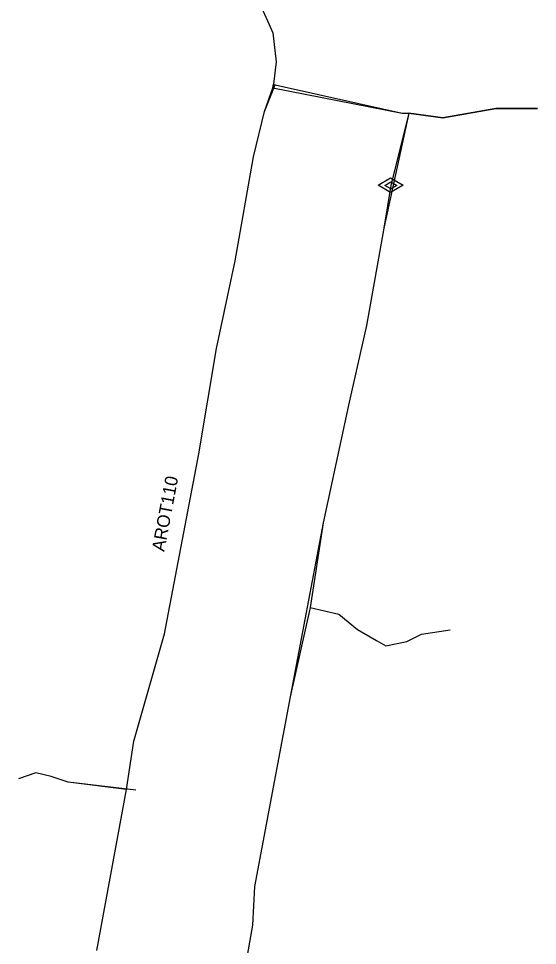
# Model space of a CAD drawing. Extents: x -651943 to -618711, y -1138561 to -1100552.
# Drawn here: x -644520.9 to -644490.4, y -1119570.3 to -1119515.9 of the extents above; entities that cross this region are included whole.
import ezdxf

# ---------------------------------------------------------------- set-up
doc = ezdxf.new("R2010")
doc.units = 0
for name, color, linetype in [('KT optika', 7, 'Continuous'), ('KT trasa', 7, 'Continuous'), ('KT zařízení', 7, 'Continuous')]:
    doc.layers.add(name, color=color, linetype=linetype)

# ---------------------------------------------------------------- blocks, each defined once
blk = doc.blocks.new('TVSPO_1')
at = {"layer": 'KT zařízení'}
for p, q in [((-0.074, 0.0016), (-0.0005, 0.0439)), ((-0.0005, -0.0409), (-0.074, 0.0016)), ((-0.0353, -0.0001), (0, 0.0203)), ((-0.0005, 0.0439), (0.0728, 0.0015)), ((0.0728, 0.0015), (-0.0005, -0.0409)), ((0, 0.0203), (0.0353, 0.0001)), ((0.0353, 0.0001), (0, -0.0204)), ((0, -0.0204), (-0.0353, -0.0001))]:
    blk.add_line(p, q, dxfattribs=at)

msp = doc.modelspace()

# ---------------------------------------------------------------- linework, layer by layer
at = {"layer": 'KT optika'}
for p, q in [((-644506.75, -1119514.94), (-644505.96, -1119516.73)), ((-644505.96, -1119516.73), (-644505.75, -1119518.44)), ((-644505.75, -1119518.44), (-644505.92, -1119519.75)), ((-644506.45, -1119521.35), (-644505.82, -1119519.78)), ((-644505.92, -1119519.75), (-644505.96, -1119519.95)), ((-644505.96, -1119519.95), (-644498.36, -1119521.45)), ((-644507.09, -1119524), (-644506.45, -1119521.35)), ((-644497.97, -1119521.45), (-644499.44, -1119528.2)), ((-644495.98, -1119521.72), (-644497.97, -1119521.45)), ((-644492.87, -1119521.18), (-644495.98, -1119521.72)), ((-644490.43, -1119521.17), (-644492.87, -1119521.18)), ((-644508.17, -1119530.11), (-644507.09, -1119524)), ((-644499.44, -1119528.2), (-644500.45, -1119533.9)), ((-644509.25, -1119535.24), (-644508.17, -1119530.11)), ((-644500.45, -1119533.9), (-644501.47, -1119538.4)), ((-644510.3, -1119541.42), (-644509.25, -1119535.24)), ((-644501.47, -1119538.4), (-644503.01, -1119545.47)), ((-644512.3, -1119551.99), (-644510.3, -1119541.42)), ((-644503.01, -1119545.47), (-644504.93, -1119555.67)), ((-644503.77, -1119550.44), (-644502.09, -1119550.82)), ((-644502.09, -1119550.82), (-644500.99, -1119551.72)), ((-644514.1, -1119558.27), (-644512.3, -1119551.99)), ((-644500.99, -1119551.72), (-644499.88, -1119552.38)), ((-644498.1, -1119552.43), (-644497.24, -1119552)), ((-644497.24, -1119552), (-644495.56, -1119551.75)), ((-644499.88, -1119552.38), (-644499.32, -1119552.69)), ((-644499.32, -1119552.69), (-644498.1, -1119552.43)), ((-644504.93, -1119555.67), (-644507.03, -1119566.8)), ((-644514.53, -1119561.11), (-644514.1, -1119558.27)), ((-644519.85, -1119560.14), (-644520.87, -1119560.49)), ((-644518.96, -1119560.35), (-644519.85, -1119560.14)), ((-644517.96, -1119560.69), (-644518.96, -1119560.35)), ((-644513.98, -1119561.15), (-644517.96, -1119560.69)), ((-644516.27, -1119570.56), (-644514.53, -1119561.11)), ((-644507.03, -1119566.8), (-644507.15, -1119569.07)), ((-644507.15, -1119569.07), (-644508.2, -1119574.94))]:
    msp.add_line(p, q, dxfattribs=at)
at = {"layer": 'KT trasa'}
for p, q in [((-644506.75, -1119514.94), (-644505.96, -1119516.73)), ((-644505.96, -1119516.73), (-644505.75, -1119518.44)), ((-644505.75, -1119518.44), (-644505.92, -1119519.75)), ((-644506.45, -1119521.35), (-644505.82, -1119519.78)), ((-644505.92, -1119519.75), (-644505.96, -1119519.95)), ((-644505.96, -1119519.95), (-644498.36, -1119521.45)), ((-644507.09, -1119524), (-644506.45, -1119521.35)), ((-644497.97, -1119521.45), (-644499.44, -1119528.2)), ((-644495.98, -1119521.72), (-644497.97, -1119521.45)), ((-644492.87, -1119521.18), (-644495.98, -1119521.72)), ((-644490.43, -1119521.17), (-644492.87, -1119521.18)), ((-644508.17, -1119530.11), (-644507.09, -1119524)), ((-644499.44, -1119528.2), (-644500.45, -1119533.9)), ((-644509.25, -1119535.24), (-644508.17, -1119530.11)), ((-644500.45, -1119533.9), (-644501.47, -1119538.4)), ((-644510.3, -1119541.42), (-644509.25, -1119535.24)), ((-644501.47, -1119538.4), (-644503.01, -1119545.47)), ((-644512.3, -1119551.99), (-644510.3, -1119541.42)), ((-644503.01, -1119545.47), (-644504.93, -1119555.67)), ((-644503.77, -1119550.44), (-644502.09, -1119550.82)), ((-644502.09, -1119550.82), (-644500.99, -1119551.72)), ((-644514.1, -1119558.27), (-644512.3, -1119551.99)), ((-644500.99, -1119551.72), (-644499.88, -1119552.38)), ((-644498.1, -1119552.43), (-644497.24, -1119552)), ((-644497.24, -1119552), (-644495.56, -1119551.75)), ((-644499.88, -1119552.38), (-644499.32, -1119552.69)), ((-644499.32, -1119552.69), (-644498.1, -1119552.43)), ((-644504.93, -1119555.67), (-644507.03, -1119566.8)), ((-644514.53, -1119561.11), (-644514.1, -1119558.27)), ((-644519.85, -1119560.14), (-644520.87, -1119560.49)), ((-644518.96, -1119560.35), (-644519.85, -1119560.14)), ((-644517.96, -1119560.69), (-644518.96, -1119560.35)), ((-644513.98, -1119561.15), (-644517.96, -1119560.69)), ((-644516.27, -1119570.56), (-644514.53, -1119561.11)), ((-644507.03, -1119566.8), (-644507.15, -1119569.07)), ((-644507.15, -1119569.07), (-644508.2, -1119574.94))]:
    msp.add_line(p, q, dxfattribs=at)
at = {"layer": 'KT zařízení'}
for p, q in [((-644506.75, -1119514.94), (-644505.96, -1119516.73)), ((-644505.96, -1119516.73), (-644505.75, -1119518.44)), ((-644505.75, -1119518.44), (-644505.92, -1119519.75)), ((-644506.45, -1119521.35), (-644505.96, -1119519.95)), ((-644505.96, -1119519.95), (-644505.92, -1119519.75)), ((-644505.92, -1119519.75), (-644505.82, -1119519.78)), ((-644505.82, -1119519.78), (-644498.36, -1119521.45)), ((-644507.09, -1119524), (-644506.45, -1119521.35)), ((-644497.97, -1119521.45), (-644499.04, -1119525.68)), ((-644498.36, -1119521.45), (-644497.97, -1119521.45)), ((-644497.97, -1119521.45), (-644495.98, -1119521.72)), ((-644495.98, -1119521.72), (-644492.87, -1119521.18)), ((-644492.87, -1119521.18), (-644490.43, -1119521.17)), ((-644508.17, -1119530.11), (-644507.09, -1119524)), ((-644499.04, -1119525.68), (-644499.44, -1119528.2)), ((-644499.44, -1119528.2), (-644500.45, -1119533.9)), ((-644509.25, -1119535.24), (-644508.17, -1119530.11)), ((-644500.45, -1119533.9), (-644501.47, -1119538.4)), ((-644510.3, -1119541.42), (-644509.25, -1119535.24)), ((-644501.47, -1119538.4), (-644503.01, -1119545.47)), ((-644512.3, -1119551.99), (-644510.3, -1119541.42)), ((-644503.01, -1119545.47), (-644503.77, -1119550.44)), ((-644503.77, -1119550.44), (-644504.93, -1119555.67)), ((-644503.77, -1119550.44), (-644502.09, -1119550.82)), ((-644502.09, -1119550.82), (-644500.99, -1119551.72)), ((-644514.1, -1119558.27), (-644512.3, -1119551.99)), ((-644500.99, -1119551.72), (-644499.88, -1119552.38)), ((-644498.1, -1119552.43), (-644497.24, -1119552)), ((-644497.24, -1119552), (-644495.56, -1119551.75)), ((-644499.88, -1119552.38), (-644499.32, -1119552.69)), ((-644499.32, -1119552.69), (-644498.1, -1119552.43)), ((-644504.93, -1119555.67), (-644507.03, -1119566.8)), ((-644514.53, -1119561.11), (-644514.1, -1119558.27)), ((-644519.85, -1119560.14), (-644520.87, -1119560.49)), ((-644518.96, -1119560.35), (-644519.85, -1119560.14)), ((-644517.96, -1119560.69), (-644518.96, -1119560.35)), ((-644514.53, -1119561.11), (-644517.96, -1119560.69)), ((-644516.27, -1119570.56), (-644514.53, -1119561.11)), ((-644507.03, -1119566.8), (-644507.15, -1119569.07)), ((-644507.15, -1119569.07), (-644508.2, -1119574.94))]:
    msp.add_line(p, q, dxfattribs=at)

# ---------------------------------------------------------------- block references
at = {"layer": 'KT zařízení', "xscale": 10, "yscale": 10}
msp.add_blockref('TVSPO_1', (-644499.04, -1119525.68), dxfattribs=at)

# ---------------------------------------------------------------- texts
at = {"layer": 'KT zařízení'}
msp.add_text('AROT110', height=0.75, rotation=79.2855, dxfattribs=at).set_placement((-644512.324, -1119547.192))

doc.saveas('drawing.dxf')
